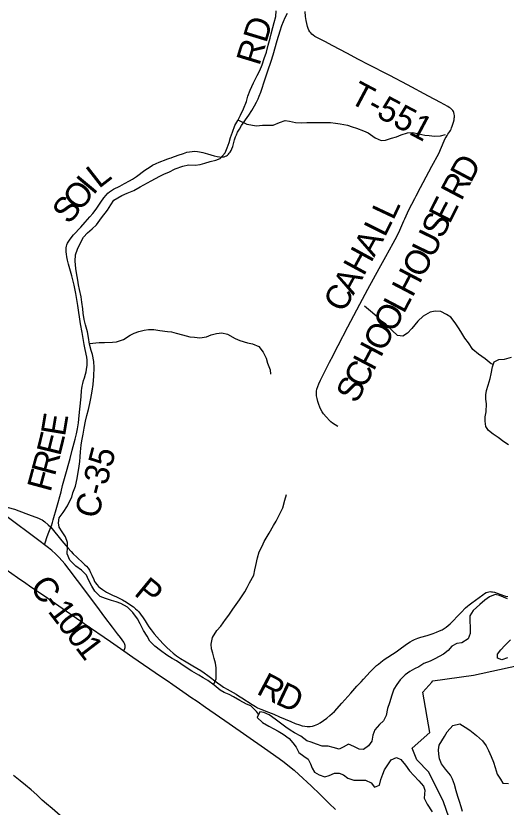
# Model space of a CAD drawing. Extents: x 1451455 to 1749751, y 218250 to 574981.
# Drawn here: x 1559681 to 1565665, y 286545 to 296211 of the extents above; entities that cross this region are included whole.
import ezdxf

# ---------------------------------------------------------------- set-up
doc = ezdxf.new("R2010")
doc.units = 0
for name, color, linetype in [('GM_X_County_Road', 7, 'Continuous'), ('GM_X_County_Road_Text', 7, 'Continuous'), ('GM_X_Major_River', 7, 'Continuous'), ('GM_X_Minor_River', 7, 'Continuous'), ('GM_X_Township', 7, 'Continuous'), ('GM_X_Township_Road', 7, 'Continuous'), ('GM_X_Township_Road_Text', 7, 'Continuous'), ('GM_X_US_Route', 7, 'Continuous')]:
    doc.layers.add(name, color=color, linetype=linetype)

msp = doc.modelspace()

# ---------------------------------------------------------------- linework, layer by layer
at = {"layer": 'GM_X_County_Road'}
for points in [[(1560108.1, 289963.4), (1560115.8, 289983.2), (1560129.1, 290020.4), (1560138.9, 290054.3), (1560180.3, 290207.9), (1560232.7, 290396.9), (1560252.8, 290473.7), (1560283.9, 290588.7), (1560345.4, 290805), (1560370.3, 290906.9), (1560404.5, 291039.1), (1560420.2, 291106.5), (1560433.3, 291167.1), (1560444.5, 291238.6), (1560456.1, 291329.8), (1560464.1, 291404.9), (1560476.7, 291558.6), (1560484.1, 291633.5), (1560487, 291659.9), (1560491, 291685.8), (1560498.5, 291720.3), (1560508.3, 291757.7), (1560518, 291791.1), (1560531.8, 291834.2), (1560540.4, 291864.1), (1560545.1, 291891.2), (1560548.5, 291918.2), (1560550.2, 291940.9), (1560551.8, 291970.7), (1560550.9, 292003.8), (1560547.4, 292040), (1560541.1, 292079.1), (1560524.8, 292156.3), (1560516.8, 292194.8), (1560511.8, 292220.5), (1560489, 292342.9), (1560470.2, 292449.4), (1560436.2, 292673.1), (1560411.9, 292818.7), (1560392.6, 292922), (1560378.9, 292986.2), (1560366.7, 293034), (1560341.1, 293119), (1560323.4, 293178.6), (1560311.5, 293226.2), (1560303, 293267.8), (1560298.4, 293299.9), (1560295.9, 293329), (1560295.4, 293359.9), (1560297.1, 293378.9), (1560300, 293396.7), (1560304.6, 293414.5), (1560313.3, 293435.5), (1560319.2, 293446.7), (1560334.4, 293471.4), (1560356.3, 293499.7), (1560386.2, 293534.4), (1560475.2, 293630.6), (1560528, 293689), (1560585.9, 293755.8), (1560619.2, 293796.4), (1560660.6, 293851.6), (1560718.9, 293935), (1560757, 293988.1), (1560783.4, 294020.8), (1560806, 294043.9), (1560825.8, 294060.3), (1560849.4, 294077.3), (1560874.4, 294092.6), (1560949.5, 294132.4), (1561008.2, 294161.9), (1561068.8, 294195), (1561105.5, 294217.1), (1561154.7, 294250.2), (1561254.8, 294324.6), (1561286.5, 294347.6), (1561319.4, 294368.6), (1561350.3, 294386.4), (1561393.5, 294407.9), (1561428.8, 294423.3), (1561517.7, 294456.1), (1561523.7, 294458.7), (1561536.1, 294463.2), (1561560.6, 294472.2), (1561576, 294477.8), (1561585.4, 294480.8), (1561662.6, 294508.4), (1561726, 294530.7), (1561769.5, 294544.1), (1561801.1, 294551.2), (1561832, 294555.3), (1561865.3, 294556.3), (1561897.6, 294553.9), (1561923.1, 294550.1), (1561964.5, 294541.1), (1562021.2, 294525.6), (1562099.8, 294501.8), (1562138.4, 294491.9), (1562165, 294487.8), (1562181.7, 294486.7), (1562205.3, 294488.1), (1562223.2, 294490.3), (1562239.3, 294496.1), (1562252.5, 294502.4), (1562263.4, 294509.9), (1562275, 294519.7), (1562286.5, 294533.3), (1562296.4, 294546.7), (1562308.4, 294567.1), (1562318, 294588.4), (1562328, 294616.5), (1562351.6, 294698.5), (1562363, 294732.4), (1562374, 294759.4), (1562388, 294788.7), (1562408.8, 294825.5), (1562436.7, 294869.7), (1562523.4, 294997.1), (1562560.4, 295055.4), (1562593.9, 295111.9), (1562619, 295158.2), (1562637.3, 295196.9), (1562651.2, 295230.4), (1562669.2, 295279.8), (1562722.5, 295441.7), (1562756.8, 295540.6), (1562797.6, 295658.3), (1562821.2, 295733.5), (1562871.5, 295909.9), (1562905.9, 296026.1), (1562927.3, 296091.4), (1562946.9, 296143.2), (1562968.4, 296190.7), (1562995.3, 296243)], [(1559387.6, 290253), (1559413.6, 290250.1), (1559430.2, 290247.3), (1559452.3, 290243.1), (1559509.7, 290229.3), (1559588.6, 290207.4), (1559663.6, 290184.1), (1559719.3, 290165.1), (1559835.5, 290121), (1559957.6, 290074), (1559981.8, 290064.6), (1560001.3, 290055.2), (1560017.2, 290044.5), (1560036.8, 290028.7), (1560075.4, 289993.4), (1560108.1, 289963.4)], [(1560030.4, 289751.2), (1560030.2, 289751.4), (1559977.3, 289789.9), (1559541.9, 290114.9), (1559436.5, 290192.8), (1559418.1, 290208.1), (1559408.5, 290218.5), (1559401.6, 290228.8), (1559394.7, 290239.2), (1559387.6, 290253)], [(1560030.4, 289751.2), (1560041.4, 289784.5), (1560059.7, 289839.9), (1560075.5, 289882.8), (1560108.1, 289963.4)], [(1560108.1, 289963.4), (1560242.7, 289797.9), (1560315.2, 289713.3), (1560356.9, 289667.1), (1560381.9, 289641.3), (1560423.8, 289600), (1560447.4, 289577.3), (1560483.9, 289544.5), (1560524.9, 289506.7), (1560544.5, 289487.1), (1560562.9, 289464.6), (1560572.3, 289451.6), (1560579.3, 289439.6), (1560593.7, 289413.4), (1560608.9, 289380.3), (1560631.2, 289325.7), (1560642.7, 289302.6), (1560654.6, 289283.6), (1560670.4, 289263.4), (1560690.2, 289242.1), (1560711.7, 289222.4), (1560737.3, 289202.5), (1560761.6, 289186.3), (1560787, 289172), (1560860.5, 289136.3), (1560910.5, 289112.9), (1560950.7, 289093.4), (1560981.7, 289077), (1561030, 289048.7), (1561085.6, 289013.3), (1561117.9, 288990.4), (1561143.6, 288969.5), (1561163.1, 288951.4), (1561181.4, 288932.1), (1561204.5, 288903.9), (1561235.6, 288856.9), (1561258, 288819.1), (1561282.3, 288780.7), (1561305.3, 288748.2), (1561332.1, 288711.9), (1561370.6, 288662.9), (1561432.5, 288590.6), (1561481.5, 288537.6), (1561523.1, 288495.7), (1561564, 288457.8), (1561601.8, 288426.4), (1561643.7, 288394.8), (1561692.4, 288361.4), (1561759, 288319.3), (1561840.9, 288270.9), (1561936.9, 288214.1), (1561981, 288185.6), (1562023.5, 288154.8), (1562140.3, 288064.6), (1562182.8, 288033.9), (1562215.7, 288012.3), (1562260.6, 287985.1), (1562369.4, 287924.3), (1562400.5, 287905.9), (1562439.3, 287881.4), (1562565, 287797.8), (1562604.2, 287774), (1562630.2, 287760.1), (1562669.3, 287743.1), (1562764.1, 287706.3), (1562831.2, 287679.7), (1562900.6, 287650.1), (1563035.6, 287590.1), (1563090.3, 287568.2), (1563142.7, 287549.3), (1563174.2, 287540), (1563206.2, 287533.1), (1563235.5, 287529), (1563255.1, 287528.3), (1563274.7, 287529.6), (1563300.5, 287533.9), (1563325.7, 287540.7), (1563347.2, 287548.7), (1563367.9, 287558.4), (1563393.4, 287573.1), (1563437.1, 287602.1), (1563476.7, 287631.3), (1563514.4, 287662.9), (1563540.9, 287687.3), (1563568.6, 287715.2), (1563661.4, 287816.8), (1563768.3, 287936.8), (1563844.5, 288022.6), (1563893.5, 288075.4), (1563925, 288108.9), (1564004, 288196.6), (1564033.8, 288227.1), (1564067.4, 288258.3), (1564083.7, 288274.1), (1564105.4, 288292.5), (1564135.6, 288317), (1564177.7, 288347.2), (1564322, 288443.3), (1564385.8, 288489.2), (1564462.2, 288545.8), (1564492.2, 288565.6), (1564520.7, 288581.7), (1564547.2, 288594.5), (1564586.9, 288609), (1564624.3, 288620.7), (1564699.9, 288641.9), (1564774.6, 288666.9), (1564814.4, 288681.9), (1564853.3, 288699.2), (1564882.4, 288713.1), (1564908.1, 288727.6), (1564932.7, 288743.7), (1564958.8, 288763.7), (1564983.4, 288785.3), (1565022.8, 288824.8), (1565067.5, 288872.7), (1565117.6, 288924.8), (1565170.5, 288978.4), (1565192.2, 288998.5), (1565214.7, 289017.6), (1565245.8, 289041.5), (1565335.5, 289107.4), (1565380.3, 289140.4), (1565402.2, 289154.9), (1565422.5, 289165.7), (1565437.8, 289171.6), (1565453.5, 289175.8), (1565469.8, 289177.7), (1565486.1, 289177.2), (1565499.1, 289175.3), (1565521.2, 289169.2), (1565632.3, 289130.6), (1565657.6, 289123.6), (1565686.5, 289118)], [(1560998.2, 288456.2), (1561010.8, 288482.3), (1561014.2, 288496.1), (1561015.6, 288507.8), (1561014.9, 288520.3), (1561012.8, 288532), (1561007.3, 288545.1), (1560997.9, 288560.2), (1560978.7, 288589.9), (1560959.6, 288616.2), (1560923.7, 288663.2), (1560861.5, 288744), (1560769, 288866.1), (1560700.9, 288957), (1560535.8, 289177.3), (1560332.8, 289446.8), (1560278.4, 289516.1), (1560246.7, 289553.4), (1560204.4, 289598.8), (1560165.1, 289637.9), (1560119.3, 289679.9), (1560081.9, 289711.4), (1560030.4, 289751.2)]]:
    msp.add_lwpolyline(points, dxfattribs=at)
at = {"layer": 'GM_X_Major_River'}
msp.add_lwpolyline([(1560990.4, 285954.6), (1560922.9, 285977.7), (1560869.3, 285996.5), (1560801.8, 286017.6), (1560750.2, 286040.4), (1560677.1, 286085.6), (1560605.8, 286124.7), (1560542.7, 286171.7), (1560467.8, 286233), (1560396.9, 286294.1), (1560331.9, 286351.2), (1560253, 286416.5), (1560188, 286471.5), (1560125.1, 286530.6), (1560056, 286585.7), (1560002.8, 286630.6), (1559935.9, 286693.7), (1559869, 286754.8), (1559800.1, 286813.9), (1559733, 286865), (1559654.2, 286932.3)], dxfattribs=at)
at = {"layer": 'GM_X_Minor_River'}
for points in [[(1560840.9, 293901.8), (1560877.9, 293959.3), (1560974.8, 294017.9), (1561041.2, 294044.8), (1561119.7, 294077.7), (1561200.3, 294120.4), (1561331.5, 294196.5), (1561385.9, 294223.6), (1561438.3, 294252.9), (1561496.7, 294280), (1561547.1, 294303.2), (1561625.7, 294342), (1561718.2, 294376.6), (1561786.4, 294391.6), (1561870.2, 294388.2), (1561930.3, 294395.3), (1561986.5, 294410.5), (1562054.8, 294433.4), (1562121, 294448.4), (1562173.3, 294469.6), (1562234.4, 294536.7), (1562261.5, 294600.3), (1562284.5, 294664), (1562299.5, 294725.9), (1562324.6, 294791.5), (1562353.9, 294873.2), (1562388.9, 294934.7), (1562424, 294998.2), (1562459.2, 295075.7), (1562496.7, 295163.2), (1562513.8, 295231), (1562540.9, 295302.6), (1562582.4, 295392.1), (1562627.9, 295481.5), (1562656.9, 295545), (1562686, 295610.7), (1562713.2, 295688.3), (1562738.5, 295766), (1562761.9, 295851.7), (1562785.4, 295939.4), (1562798.2, 295991.2), (1562815.5, 296069), (1562832.5, 296130.8), (1562853.7, 296202.5), (1562858.8, 296270.5)], [(1562391.3, 294938.9), (1562500.1, 294888.9), (1562619.6, 294867), (1562689.7, 294873.9), (1562749.7, 294877), (1562821.6, 294873.9), (1562900.1, 294908.7), (1562968.4, 294931.6), (1563022.2, 294922.8), (1563096, 294909.6), (1563165.8, 294904.6), (1563233.8, 294907.5), (1563361.7, 294909.5), (1563519.6, 294907.1), (1563583.4, 294902.1), (1563637.2, 294893.2), (1563728.8, 294873.8), (1563786.5, 294856.9), (1563838.2, 294838), (1563923.5, 294804.7), (1563981.1, 294781.8), (1564068.1, 294722.4), (1564139.4, 294689.2), (1564191.5, 294692.4), (1564263.8, 294715.3), (1564326, 294734.4), (1564382.4, 294757.5), (1564460.7, 294782.3), (1564520.7, 294785.4), (1564600.4, 294770.2), (1564672.1, 294755), (1564726, 294748.2), (1564789.8, 294741.2), (1564861.8, 294744.1), (1564924, 294761.1)], [(1562644.4, 287681.7), (1562617, 287712.4), (1562550.2, 287783.6), (1562496.6, 287802.4), (1562415.4, 287847.8), (1562338.2, 287891), (1562282.7, 287921.9), (1562225.2, 287946.9), (1562173.7, 287973.7), (1562102.7, 288034.9), (1562025.7, 288092.2), (1561968.3, 288125.1), (1561914.9, 288156), (1561827.8, 288207.5), (1561746.7, 288258.8), (1561693.4, 288295.7), (1561640, 288330.6), (1561588.5, 288361.4), (1561525.2, 288400.5), (1561448.2, 288457.8), (1561377.2, 288510.9), (1561316.2, 288572), (1561285.3, 288634.5), (1561238.4, 288701.4), (1561197.9, 288786.1), (1561166.9, 288846.7), (1561108.2, 288923.7), (1561043.3, 288986.8), (1560964.1, 289032.1), (1560904.5, 289055.1), (1560848.8, 289070), (1560775.3, 289093.2), (1560711.8, 289120.2), (1560646.9, 289185.3), (1560609.9, 289246), (1560567.2, 289320.7), (1560542.2, 289379.2), (1560483.2, 289438.2), (1560414.1, 289487.4), (1560341.3, 289560.6), (1560308.7, 289639.2), (1560312, 289721.3), (1560313, 289779.3), (1560286.1, 289847.8), (1560245.1, 289906.6), (1560208.2, 289967.2), (1560203, 290017.4), (1560210, 290079.3), (1560259, 290142.6), (1560310.4, 290225.9), (1560337.2, 290279.6), (1560366.1, 290331.2), (1560378.9, 290383.1), (1560410.3, 290466.7), (1560431.8, 290558.5), (1560438.7, 290612.4), (1560451.8, 290682.3), (1560461.2, 290766.2), (1560466.2, 290826.2), (1560471.2, 290884.2), (1560480.5, 290968.2), (1560487.4, 291020.1), (1560502.7, 291102), (1560514, 291175.9), (1560531.4, 291261.7), (1560546.5, 291329.6), (1560569.7, 291403.3), (1560582.9, 291475.2), (1560597.9, 291537), (1560611.3, 291624.9), (1560626.7, 291708.8), (1560634.4, 291810.8), (1560638.1, 291914.8), (1560633.3, 291989), (1560616.8, 292073.4), (1560599.6, 292123.7), (1560580.9, 292202.1), (1560568.2, 292280.4), (1560557.4, 292352.6), (1560530.9, 292437.1), (1560514, 292503.5), (1560503.2, 292579.7), (1560500.1, 292631.8), (1560487.5, 292712.1), (1560476.6, 292780.4), (1560458.1, 292868.7), (1560447, 292927), (1560438, 292983.2), (1560421.5, 293071.5), (1560414.4, 293125.7), (1560403.9, 293216), (1560409.1, 293290), (1560432.3, 293359.7), (1560469.5, 293439.2), (1560506.6, 293506.7), (1560555.5, 293560), (1560614.3, 293609.1), (1560665, 293658.3), (1560728.4, 293743.4), (1560799.9, 293838.4), (1560840.9, 293901.8)], [(1565508.7, 291953.6), (1565481, 291961.5), (1565410.1, 292020.7), (1565329.1, 292078), (1565258.1, 292137.2), (1565203.5, 292216.1), (1565160.4, 292272.8), (1565123.5, 292335.5), (1565090.4, 292386.1), (1565041.7, 292462.9), (1564988.8, 292529.8), (1564937.5, 292564.6), (1564868.1, 292599.8), (1564800.2, 292604.8), (1564736, 292589.8), (1564653.3, 292543), (1564588.3, 292480), (1564512.9, 292391), (1564460.1, 292335.8), (1564403.5, 292298.6), (1564337.7, 292307.6), (1564272.7, 292366.7), (1564196.1, 292444), (1564142.7, 292482.9), (1564091.7, 292535.7), (1564008.9, 292603.1), (1563937.9, 292664.2)], [(1560580.1, 292207.3), (1560699.2, 292222.2), (1560765.1, 292221.2), (1560861.1, 292223.7), (1560911.1, 292228.9), (1560993.5, 292257.7), (1561076.3, 292310.4), (1561126.7, 292335.7), (1561183, 292354.8), (1561249.2, 292371.8), (1561301.3, 292381), (1561365.2, 292378), (1561439, 292366.8), (1561530.7, 292355.4), (1561582.6, 292350.6), (1561638.3, 292335.7), (1561713.9, 292316.5), (1561803.4, 292291), (1561861.3, 292284.1), (1561925.1, 292279.1), (1562007.2, 292289.9), (1562065.6, 292313), (1562131.8, 292330), (1562193.9, 292341), (1562263.6, 292323.9), (1562356.6, 292268.4), (1562414.2, 292243.5), (1562507.6, 292218), (1562567.4, 292205), (1562646.8, 292171.8), (1562699.6, 292100.9), (1562736.4, 292030.2), (1562751.3, 291969.9), (1562783.9, 291885.3), (1562791, 291833.1)], [(1565692.4, 290971), (1565637.1, 291005.9), (1565568, 291061.1), (1565504.8, 291102.1), (1565447.5, 291145), (1565418.4, 291195.5), (1565407.4, 291259.8), (1565408.3, 291311.8), (1565419.4, 291375.8), (1565422.9, 291469.8), (1565415.9, 291528), (1565416.7, 291580), (1565425.7, 291636), (1565446.7, 291699.7), (1565468, 291781.5), (1565481, 291839.4), (1565498.4, 291925.2), (1565519.3, 291983), (1565575.8, 292014.1), (1565643.8, 292017.1), (1565728.1, 292039.8)], [(1562094.9, 288040.7), (1562128, 288110.6), (1562126.9, 288168.7), (1562126.2, 288246.8), (1562117.2, 288303.1), (1562100.1, 288361.4), (1562087.2, 288427.7), (1562070.1, 288480), (1562065, 288536.2), (1562082.4, 288618), (1562133.7, 288701.3), (1562184.6, 288754.6), (1562237.9, 288837.9), (1562280.7, 288889.3), (1562329.9, 288962.6), (1562370.8, 289020.1), (1562409.8, 289079.5), (1562475.3, 289174.6), (1562506.2, 289230.2), (1562533.1, 289285.9), (1562584.6, 289379.2), (1562597.6, 289443.1), (1562608.5, 289497), (1562632, 289588.8), (1562649.2, 289662.6), (1562688.4, 289734.1), (1562711.3, 289791.8), (1562770.9, 289891), (1562826.4, 289984.2), (1562857.3, 290039.8), (1562913, 290145.1), (1562937.9, 290200.8), (1562965.4, 290296.5), (1562984.5, 290362.3)], [(1565681.3, 289088.7), (1565584.1, 289132.3), (1565530.3, 289143.1), (1565459.9, 289114.2), (1565405.3, 289073), (1565344.5, 289021.8), (1565263.3, 288949), (1565222.3, 288883.5), (1565221.1, 288811.5), (1565224, 288747.3), (1565226.7, 288665.2), (1565201.6, 288601.5), (1565122.9, 288550.6), (1565062.8, 288545.5), (1565002.3, 288510.4), (1564957.5, 288459.1), (1564898.8, 288413.9), (1564848.3, 288384.6), (1564795.9, 288357.4), (1564735.5, 288328.3), (1564659.1, 288299.5), (1564598.4, 288258.3), (1564546.1, 288235.1), (1564489.6, 288202), (1564433, 288162.8), (1564372, 288099.6), (1564329.1, 288042.2), (1564294.2, 287986.7), (1564269, 287915), (1564239.5, 287819.3), (1564216.4, 287749.6), (1564198.9, 287663.7), (1564169.9, 287598.1), (1564119.2, 287552.8), (1564064.1, 287487.6), (1564037.1, 287423.9), (1564023.9, 287352), (1563985, 287292.5), (1563922.3, 287247.4), (1563870.4, 287252.2), (1563805, 287285.3), (1563739.6, 287316.4), (1563677, 287277.3), (1563626.6, 287252), (1563553, 287275.2), (1563491.3, 287290.2), (1563421.4, 287289.3), (1563351.8, 287314.4), (1563284.3, 287339.5), (1563232.6, 287356.3), (1563157.6, 287411.6), (1563082.4, 287454.8), (1563028.9, 287485.7), (1562977.6, 287522.5), (1562910.4, 287569.6), (1562847.3, 287620.7), (1562774.2, 287671.9), (1562708.8, 287703), (1562656.9, 287709.8), (1562625.8, 287640.2), (1562692.7, 287579.1), (1562768, 287535.8), (1562829.4, 287502.8), (1562882.8, 287472)], [(1565681.4, 288367.7), (1565611.1, 288344.8), (1565557.4, 288363.6), (1565558.3, 288415.7), (1565601.1, 288467.1), (1565647.9, 288518.5), (1565717, 288589.5)], [(1565132.9, 286491.6), (1565113.8, 286550), (1565094.9, 286614.3), (1565076, 286676.7), (1565055.1, 286745.1), (1565032.4, 286821.6), (1565011.5, 286886), (1564986.3, 286936.5), (1564923.5, 287007.5), (1564876.7, 287074.4), (1564851.7, 287134.8), (1564842.7, 287193.1), (1564837.6, 287247.2), (1564848.4, 287301.1), (1564881.3, 287356.7), (1564912.2, 287408.3), (1564945.1, 287465.9), (1565012.3, 287540.9), (1565098.6, 287563.6), (1565163.8, 287522.5), (1565221.2, 287483.6), (1565302.1, 287422.3), (1565374.9, 287355), (1565419.9, 287292.3), (1565450.9, 287237.7), (1565483.7, 287165.1), (1565508.5, 287094.6), (1565531.4, 287028.2), (1565556.1, 286947.7), (1565597, 286886.9), (1565624.2, 286836.5), (1565692.1, 286833.4)], [(1562882.8, 287472), (1562942.2, 287435), (1563015.2, 287381.8), (1563062.3, 287331), (1563103.5, 287278.2), (1563136.4, 287213.6), (1563195.5, 287166.6), (1563246.9, 287129.8), (1563278, 287075.2), (1563299.1, 287022.8), (1563326.2, 286972.3), (1563383.6, 286939.4), (1563451.2, 286916.3), (1563505.4, 286933.5), (1563569.8, 286960.5), (1563627.8, 286961.6), (1563679.4, 286938.8), (1563734.7, 286897.9), (1563806.3, 286876.7), (1563948.1, 286874.5), (1564017.5, 286841.4), (1564058.6, 286790.7), (1564118.9, 286811.8), (1564136.1, 286883.6), (1564159.1, 286947.3), (1564180, 286999.1), (1564219, 287060.6), (1564262, 287122), (1564326.4, 287151), (1564379.9, 287126.2), (1564434.8, 287059.2), (1564483.6, 286990.4), (1564538.6, 286931.4), (1564599.5, 286866.4), (1564656.3, 286801.4), (1564671.5, 286751.1), (1564663.9, 286653.1), (1564702.7, 286580.4), (1564761.1, 286489.3)]]:
    msp.add_lwpolyline(points, dxfattribs=at)
at = {"layer": 'GM_X_Township'}
msp.add_lwpolyline([(1565030.4, 286233.6), (1564898.2, 286608.5), (1564722, 286973.4), (1564575.8, 287121.8), (1564519.7, 287266.2), (1564731.9, 287456.7), (1564649.8, 287949.9), (1564757.4, 288070.1), (1564771.9, 288086.3), (1565266.5, 288156.5), (1565807.1, 288274.8)], dxfattribs=at)
msp.add_lwpolyline([(1565030.4, 286233.6), (1564898.2, 286608.5), (1564722, 286973.4), (1564575.8, 287121.8), (1564519.7, 287266.2), (1564731.9, 287456.7), (1564649.8, 287949.9), (1564757.4, 288070.1), (1564771.9, 288086.3), (1565266.5, 288156.5), (1565807.1, 288274.8)], dxfattribs=at)
at = {"layer": 'GM_X_Township_Road'}
for points in [[(1564416.9, 293708.3), (1564427.7, 293733.1), (1564476.8, 293840.6), (1564548.5, 293981.3), (1564564.7, 294013.5), (1564617.7, 294115.2), (1564720.8, 294305.3), (1564759.7, 294376.9), (1564844.2, 294531.3), (1564907.8, 294685.2), (1564921.3, 294712.3), (1564931.8, 294731.1), (1564943.3, 294750.5), (1564953.2, 294765.6), (1564964.7, 294781.8), (1564977.7, 294800), (1564985.5, 294812), (1564993.4, 294827.7), (1564998.2, 294841.1), (1565007.5, 294865.3), (1565015.8, 294887.7), (1565022.6, 294911.7), (1565028.9, 294938.9), (1565032, 294959.3), (1565033.5, 294974.4), (1565033.5, 294994.2), (1565031.5, 295011.5), (1565027.8, 295029.2), (1565022.1, 295042.2), (1565015.3, 295053.2), (1565006.9, 295063.1), (1564994.9, 295075.1), (1564984, 295084), (1564970.9, 295093.4), (1564951.6, 295104.4), (1564862.7, 295152.2), (1564717.9, 295228.9), (1564460.6, 295366.4), (1564243.6, 295480.4), (1564130.9, 295539.8), (1564087.2, 295562.1), (1563988.4, 295613.1), (1563861.1, 295679.7), (1563720.6, 295755.6), (1563549.4, 295845.5), (1563453.4, 295895.8), (1563370, 295936.4), (1563331.9, 295959.3), (1563310.9, 295974), (1563294, 295988.5), (1563281, 296002.3), (1563269.7, 296017.6), (1563258.7, 296037), (1563249.7, 296057.5), (1563241.4, 296081.9), (1563232.3, 296116.2), (1563224.6, 296154.4), (1563218.1, 296202.7), (1563213, 296264.2)], [(1563612.5, 291196.1), (1563579.3, 291215.4), (1563547.3, 291236.5), (1563525.7, 291252.8), (1563514.1, 291262.5), (1563467.9, 291313.7), (1563436.4, 291351.5), (1563419.1, 291375.4), (1563403.9, 291400.6), (1563389.8, 291430.1), (1563376.9, 291463.6), (1563365.4, 291500.8), (1563357.1, 291535.5), (1563351.4, 291570.7), (1563349.5, 291599.8), (1563351, 291625.7), (1563356.2, 291651.3), (1563365.5, 291682.6), (1563378.4, 291716.2), (1563399.3, 291760.8), (1563445.6, 291851.1), (1563511, 291979.1), (1563552.7, 292060.7), (1563579.6, 292113.3), (1563614.2, 292184), (1563733.5, 292413.9), (1563879.7, 292691.2), (1563976.6, 292873.6), (1564114.1, 293123.1), (1564197.5, 293271.5), (1564286.6, 293435.1), (1564333.1, 293524.7), (1564367.2, 293595.1), (1564416.9, 293708.3)]]:
    msp.add_lwpolyline(points, dxfattribs=at)
at = {"layer": 'GM_X_US_Route'}
for points in [[(1559493.8, 289497), (1559703.4, 289350.4), (1559803.8, 289282.1), (1559849.8, 289250.4), (1560070.1, 289096.1), (1560515.6, 288788.6), (1560836.9, 288566.8), (1560998.2, 288456.2), (1560999.3, 288455.5), (1561109.5, 288378.5), (1561239.5, 288289.5), (1561458, 288138.3), (1561527.5, 288090.3)], [(1561527.5, 288090.3), (1561595.6, 288043.2), (1561760.4, 287929.6), (1561817, 287890.2), (1561892.7, 287838.3), (1561995.2, 287767.3), (1562283.7, 287567.2), (1562717.4, 287265.7), (1562894.3, 287140.8), (1562957.8, 287094), (1563022.5, 287043.4), (1563078, 286996.9), (1563136.7, 286944.2), (1563284.1, 286804), (1563394.1, 286700.6), (1563443.4, 286652.5), (1563506.6, 286590.6), (1563582.4, 286517.9)]]:
    msp.add_lwpolyline(points, dxfattribs=at)

# ---------------------------------------------------------------- texts
at = {"layer": 'GM_X_County_Road_Text'}
for s, rotation, p in [('RD', 73.10482, (1562652.5, 295591.7)), ('L', 37.90749, (1560694.2, 294094.2)), ('I', 50.03202, (1560627.1, 294011.4)), ('O', 50.27371, (1560458.6, 293808.7)), ('S', 50.29237, (1560329.3, 293653)), ('E', 80.54481, (1560280.4, 291065.5)), ('E', 76.31052, (1560222.5, 290824.1)), ('R', 74.95883, (1560156.7, 290578.8)), ('C-35', 75.13424, (1560682.3, 290056.7)), ('F', 74.93115, (1560104, 290383.2)), ('C', 306.90893, (1559841.2, 289233.8)), ('P', 320.61298, (1561111.5, 289144.6)), ('-', 306.91341, (1559989.2, 289036.7)), ('1', 306.92069, (1560063.2, 288938.2)), ('0', 306.9497, (1560174.3, 288790.3)), ('0', 307.05981, (1560285.8, 288642.1)), ('1', 307.36708, (1560398.2, 288493.2)), ('R', 332.1563, (1562605.4, 287935.5)), ('D', 334.62539, (1562835.7, 287814.2))]:
    msp.add_text(s, height=300, rotation=rotation, dxfattribs=at).set_placement(p)
at = {"layer": 'GM_X_Township_Road_Text'}
for s, rotation, p in [('T-551', 332.07418, (1563735, 295159.8)), ('D', 61.99875, (1565232.3, 294157.6)), ('R', 62.16674, (1565117.4, 293939.9)), ('E', 63.16087, (1564974.1, 293658.9)), ('L', 64.77985, (1564287.3, 293704)), ('S', 64.62449, (1564888.2, 293477.8)), ('L', 63.6364, (1564184.8, 293497.1)), ('U', 63.92271, (1564770.4, 293237.1)), ('A', 61.56767, (1564053.7, 293254.4)), ('H', 61.39188, (1563926.8, 293021.8)), ('O', 62.42272, (1564644.3, 292995.4)), ('H', 62.25824, (1564521, 292761)), ('A', 61.39061, (1563800.4, 292790)), ('C', 61.38969, (1563682.4, 292573.7)), ('L', 62.22736, (1564416.4, 292562.2)), ('O', 62.22299, (1564293.3, 292328.6)), ('O', 62.22364, (1564170.3, 292095.1)), ('H', 62.22593, (1564047.3, 291861.5)), ('C', 62.22523, (1563932.5, 291643.5)), ('S', 62.22364, (1563838.1, 291464.4))]:
    msp.add_text(s, height=300, rotation=rotation, dxfattribs=at).set_placement(p)

doc.saveas('drawing.dxf')
